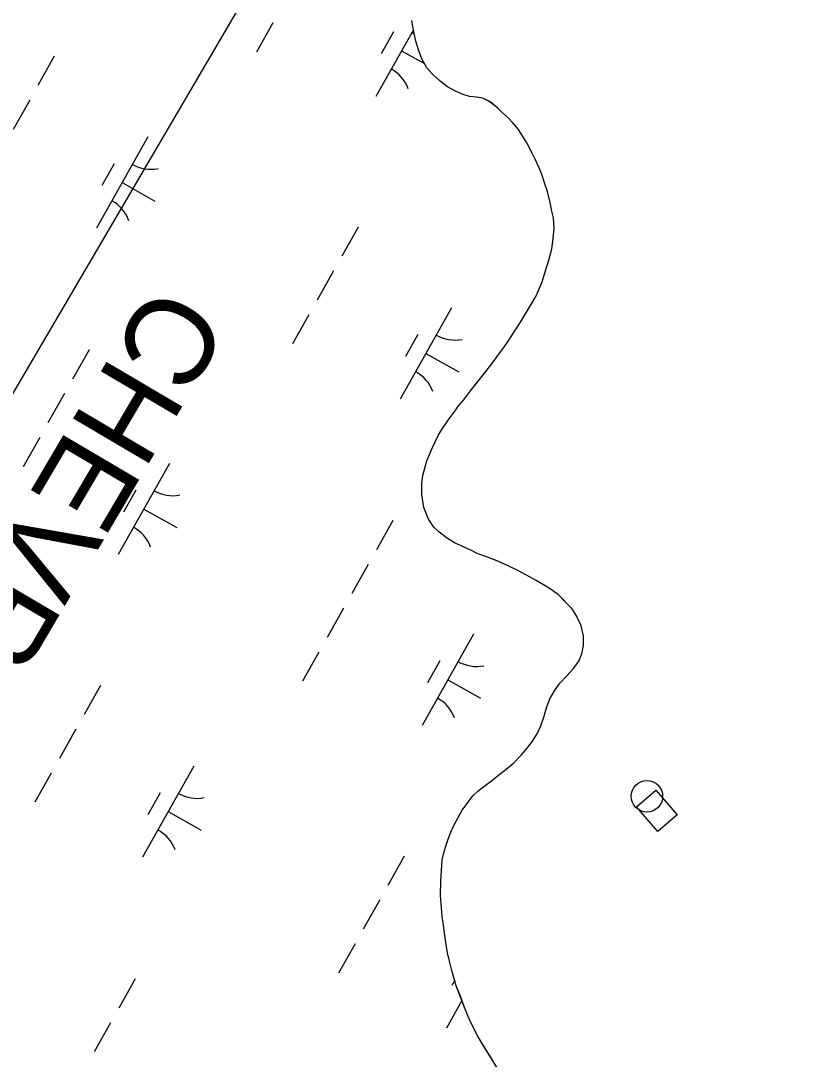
# Model space of a CAD drawing. Extents: x 3913936 to 3933962, y 195330 to 217741.
# Drawn here: x 3926421.7 to 3926798.9, y 203638.8 to 204134.5 of the extents above; entities that cross this region are included whole.
import ezdxf

# ---------------------------------------------------------------- set-up
doc = ezdxf.new("R2010")
doc.units = 0
for name, color, linetype in [('V-CHAN-DOCK', 7, 'Continuous'), ('V-DOMW-TANK', 7, 'Continuous'), ('V-TOPO-SHOR', 7, 'Continuous'), ('V-UTIL-IDEN', 7, 'Continuous'), ('V-UTIL-LINE', 7, 'Continuous'), ('V-WETL-SWMP', 7, 'Continuous')]:
    doc.layers.add(name, color=color, linetype=linetype)

msp = doc.modelspace()

# ---------------------------------------------------------------- linework, layer by layer
at = {"layer": 'V-CHAN-DOCK'}
msp.add_lwpolyline([(3926724.67, 203767.24), (3926734.88, 203755.42), (3926725.76, 203747.55), (3926715.55, 203759.37)], close=True, dxfattribs=at)
at = {"layer": 'V-DOMW-TANK'}
msp.add_circle((3926720.5, 203764.33), 7.5, dxfattribs=at)
at = {"layer": 'V-TOPO-SHOR'}
for points in [[(3926649.25, 204092.88), (3926645.68, 204095.73), (3926642.12, 204097.54), (3926639.1, 204098.03), (3926635.81, 204098.4), (3926632.79, 204099.29), (3926629.09, 204100.96), (3926625.4, 204103.02), (3926621.83, 204105.62), (3926618.13, 204108.99), (3926615.47, 204112.12), (3926613.07, 204116.3), (3926611.46, 204120.61), (3926610.23, 204124.8), (3926608.73, 204131.61), (3926608.31, 204134.63)], [(3926622.12, 203723.96), (3926622.81, 203734.07), (3926623.57, 203737.36), (3926624.59, 203740.52), (3926625.48, 203743.41), (3926626.76, 203746.83), (3926628.43, 203750.66), (3926630.37, 203754.22), (3926632.31, 203757.65), (3926635.16, 203761.61), (3926637.49, 203764.52), (3926639.83, 203766.78), (3926643.22, 203769.43), (3926646.35, 203771.69), (3926649.87, 203774.61), (3926653.38, 203777.27), (3926656.77, 203780.19), (3926660.41, 203783.9), (3926663.4, 203787.34), (3926665.86, 203790.64), (3926668.06, 203794.21), (3926669.86, 203798.03), (3926671.26, 203802.11), (3926672.53, 203806.59), (3926674.2, 203810.93), (3926676.4, 203814.63), (3926678.99, 203818.33), (3926682.23, 203821.9), (3926685.48, 203825.35), (3926687.94, 203828.91), (3926689.49, 203832.34), (3926690.24, 203836.28), (3926690.19, 203840.88), (3926689.1, 203845.72), (3926687.09, 203850.17), (3926684.82, 203853.82), (3926681.51, 203857.2), (3926678.2, 203860.58), (3926673.97, 203863.56), (3926671.07, 203865.24), (3926667.24, 203867.57), (3926664.47, 203869.12), (3926659.46, 203871.83), (3926653.92, 203874.53), (3926648.51, 203876.84), (3926643.9, 203878.64), (3926639.56, 203880.3), (3926636.79, 203881.59), (3926633.23, 203883.26), (3926628.62, 203885.32), (3926624.79, 203887.65), (3926621.22, 203890.63), (3926618.83, 203892.84), (3926616.04, 203897.01), (3926614.02, 203902.24), (3926613.05, 203908.4), (3926613.13, 203913.65), (3926613.62, 203917.46), (3926615.52, 203924.44), (3926618.22, 203930.9), (3926620.92, 203936.56), (3926622.6, 203939.47), (3926625.71, 203943.83), (3926628.56, 203947.66), (3926630.76, 203950.83), (3926632.97, 203953.48), (3926636.34, 203957.84), (3926639.97, 203962.47), (3926643.08, 203966.43), (3926646.85, 203971.19), (3926650.34, 203975.95), (3926652.16, 203978.59), (3926654.62, 203982.03), (3926657.46, 203986.52), (3926660.18, 203990.61), (3926662.51, 203994.57), (3926664.96, 203998.53), (3926667.42, 204002.88), (3926668.83, 204006.05), (3926670.63, 204010.39), (3926671.77, 204014.21), (3926673.68, 204020.27), (3926675.08, 204025.66), (3926675.82, 204030.65), (3926676.17, 204035.52), (3926675.86, 204040.5), (3926675.17, 204043.64), (3926674.35, 204047.71), (3926672.99, 204052.94), (3926671.9, 204056.21), (3926670.15, 204061.58), (3926668.94, 204064.58), (3926667.2, 204068.5), (3926665.73, 204071.25), (3926663.19, 204076.21), (3926660.79, 204080), (3926659.19, 204082.61), (3926656.53, 204085.86), (3926654.41, 204088.07), (3926651.5, 204090.54), (3926649.25, 204092.88)], [(3926649.37, 203634.16), (3926646.1, 203639.45), (3926642.82, 203644.74), (3926639.55, 203650.34), (3926637.29, 203654.81), (3926635.65, 203658.07), (3926633.4, 203663.46), (3926631.44, 203668.86), (3926629.49, 203673.85), (3926628.67, 203676.8), (3926627.34, 203681.18), (3926626.2, 203685.66), (3926625.38, 203689.63), (3926624.55, 203694.52), (3926623.82, 203699.2), (3926623.2, 203703.99), (3926622.78, 203707.15), (3926622.25, 203713.16), (3926621.94, 203717.03), (3926622.12, 203723.96)]]:
    msp.add_lwpolyline(points, dxfattribs=at)
at = {"layer": 'V-UTIL-LINE'}
msp.add_lwpolyline([(3926953.75, 204871.69), (3926114.53, 203439.18), (3924358.1, 201675.2), (3923230.85, 203513.49)], dxfattribs=at)
at = {"layer": 'V-WETL-SWMP'}
for p, q in [((3926541.96, 204133.45), (3926534.11, 204119.5)), ((3926609.03, 204130.25), (3926591.14, 204098.43)), ((3926599.61, 204129.23), (3926593.73, 204118.77)), ((3926437.7, 204117.54), (3926429.86, 204103.59)), ((3926603.39, 204120.22), (3926614.36, 204114.06)), ((3926425.94, 204096.62), (3926418.1, 204082.67)), ((3926482.27, 204079.06), (3926457.77, 204035.47)), ((3926466.24, 204066.27), (3926460.36, 204055.81)), ((3926470.02, 204057.26), (3926485.71, 204048.44)), ((3926582.7, 204036.03), (3926574.86, 204022.08)), ((3926570.94, 204015.11), (3926563.1, 204001.16)), ((3926559.18, 203994.19), (3926551.33, 203980.24)), ((3926627.27, 203997.55), (3926602.77, 203953.96)), ((3926611.24, 203984.77), (3926605.36, 203974.3)), ((3926454.26, 203977.45), (3926446.42, 203963.5)), ((3926615.02, 203975.75), (3926630.71, 203966.93)), ((3926442.5, 203956.53), (3926434.66, 203942.58)), ((3926430.74, 203935.61), (3926422.9, 203921.66)), ((3926492.67, 203923.26), (3926468.17, 203879.67)), ((3926476.63, 203910.48), (3926470.75, 203900.01)), ((3926480.42, 203901.46), (3926496.11, 203892.64)), ((3926599.26, 203895.94), (3926591.42, 203881.99)), ((3926587.5, 203875.02), (3926579.66, 203861.07)), ((3926575.74, 203854.1), (3926567.9, 203840.15)), ((3926637.67, 203841.75), (3926613.17, 203798.16)), ((3926563.98, 203833.18), (3926556.14, 203819.23)), ((3926621.63, 203828.97), (3926615.75, 203818.51)), ((3926625.42, 203819.95), (3926641.11, 203811.13)), ((3926459.72, 203817.27), (3926451.88, 203803.33)), ((3926447.96, 203796.35), (3926440.12, 203782.4)), ((3926436.2, 203775.43), (3926428.36, 203761.48)), ((3926504.3, 203778.79), (3926479.8, 203735.2)), ((3926488.26, 203766.01), (3926482.38, 203755.55)), ((3926492.05, 203757), (3926507.74, 203748.17)), ((3926604.72, 203735.76), (3926596.88, 203721.82)), ((3926592.96, 203714.84), (3926585.12, 203700.9)), ((3926581.2, 203693.92), (3926573.36, 203679.97)), ((3926476.29, 203677.18), (3926468.45, 203663.24)), ((3926628.76, 203676.49), (3926627.38, 203674.04)), ((3926632.18, 203666.83), (3926624.8, 203653.69)), ((3926464.53, 203656.26), (3926456.69, 203642.31))]:
    msp.add_line(p, q, dxfattribs=at)
for points in [[(3926650.34, 203975.95), (3926652.16, 203978.59), (3926654.62, 203982.03), (3926657.46, 203986.52), (3926660.18, 203990.61), (3926662.51, 203994.57), (3926664.96, 203998.53), (3926667.42, 204002.88), (3926668.83, 204006.05), (3926670.63, 204010.4), (3926671.77, 204014.21), (3926673.69, 204020.27), (3926675.08, 204025.66), (3926675.82, 204030.66), (3926676.17, 204035.52), (3926675.86, 204040.5), (3926675.17, 204043.64), (3926674.35, 204047.7), (3926672.99, 204052.94), (3926671.91, 204056.21), (3926670.15, 204061.58), (3926668.94, 204064.58), (3926667.2, 204068.51), (3926665.73, 204071.25), (3926663.19, 204076.21), (3926660.79, 204079.99), (3926659.19, 204082.61), (3926656.54, 204085.86), (3926654.41, 204088.07), (3926651.5, 204090.54), (3926649.25, 204092.88), (3926645.68, 204095.74), (3926642.12, 204097.54), (3926639.1, 204098.04), (3926635.81, 204098.4), (3926632.79, 204099.29), (3926629.09, 204100.96), (3926625.4, 204103.03), (3926621.83, 204105.62), (3926618.13, 204108.99), (3926615.47, 204112.12), (3926613.07, 204116.3), (3926611.46, 204120.61), (3926610.23, 204124.8), (3926608.73, 204131.61), (3926608.31, 204134.63)], [(3926649.37, 203634.17), (3926642.82, 203644.74), (3926639.55, 203650.34), (3926635.65, 203658.07), (3926633.4, 203663.46), (3926631.45, 203668.86), (3926629.5, 203673.85), (3926628.67, 203676.8), (3926627.33, 203681.18), (3926626.2, 203685.66), (3926625.38, 203689.63), (3926624.55, 203694.52), (3926623.82, 203699.2), (3926623.2, 203703.99), (3926622.78, 203707.15), (3926622.25, 203713.16), (3926621.94, 203717.03), (3926622.12, 203723.96), (3926622.81, 203734.07), (3926623.57, 203737.36), (3926624.59, 203740.52), (3926625.48, 203743.41), (3926626.76, 203746.84), (3926628.43, 203750.66), (3926630.37, 203754.22), (3926632.31, 203757.65), (3926635.16, 203761.61), (3926637.49, 203764.52), (3926639.83, 203766.78), (3926643.22, 203769.43), (3926646.35, 203771.69), (3926649.87, 203774.61), (3926653.38, 203777.27), (3926656.77, 203780.19), (3926660.41, 203783.9), (3926663.4, 203787.34), (3926665.86, 203790.64), (3926668.06, 203794.21), (3926669.86, 203798.03), (3926671.26, 203802.11), (3926672.53, 203806.59), (3926674.2, 203810.93), (3926676.4, 203814.63), (3926678.99, 203818.33), (3926682.23, 203821.9), (3926685.48, 203825.35), (3926687.94, 203828.91), (3926689.49, 203832.34), (3926690.24, 203836.28), (3926690.19, 203840.88), (3926689.1, 203845.72), (3926687.09, 203850.17), (3926684.82, 203853.82), (3926678.2, 203860.58), (3926673.97, 203863.56), (3926671.07, 203865.24), (3926667.24, 203867.57), (3926664.47, 203869.12), (3926659.46, 203871.83), (3926653.92, 203874.53), (3926648.52, 203876.84), (3926643.91, 203878.64), (3926639.56, 203880.3), (3926636.79, 203881.59), (3926633.23, 203883.26), (3926628.62, 203885.32), (3926624.79, 203887.65), (3926621.22, 203890.63), (3926618.83, 203892.84), (3926616.04, 203897.01), (3926614.02, 203902.24), (3926613.05, 203908.4), (3926613.13, 203913.65), (3926613.62, 203917.46), (3926615.52, 203924.44), (3926618.22, 203930.9), (3926620.92, 203936.56), (3926622.6, 203939.47), (3926625.71, 203943.83), (3926628.56, 203947.66), (3926630.76, 203950.83), (3926632.97, 203953.48), (3926636.34, 203957.84), (3926643.08, 203966.43), (3926646.85, 203971.19), (3926650.34, 203975.95)]]:
    msp.add_lwpolyline(points, dxfattribs=at)
for centre, start, end in [((3926617.13, 204144.18), 239.8861, 244.1667), ((3926590.06, 204096.03), 19.8861, 61.4297), ((3926483.77, 204081.22), 239.8861, 281.4297), ((3926456.7, 204033.07), 19.8861, 61.4297), ((3926628.76, 203999.72), 239.8861, 281.4297), ((3926601.69, 203951.56), 19.8861, 61.4297), ((3926494.16, 203925.43), 239.8861, 281.4297), ((3926467.09, 203877.27), 19.8861, 61.4297), ((3926639.16, 203843.92), 239.8861, 281.4297), ((3926612.09, 203795.76), 19.8861, 61.4297), ((3926505.79, 203780.96), 239.8861, 281.4297), ((3926478.72, 203732.8), 19.8861, 61.4297), ((3926623.72, 203651.29), 61.1779, 61.4297)]:
    msp.add_arc(centre, 17.62, start, end, dxfattribs=at)

# ---------------------------------------------------------------- texts
at = {"layer": 'V-UTIL-IDEN'}
msp.add_text('CHEVRON', height=42, rotation=239.5029, dxfattribs=at).set_placement((3926485.5, 204010.61))

doc.saveas('drawing.dxf')
